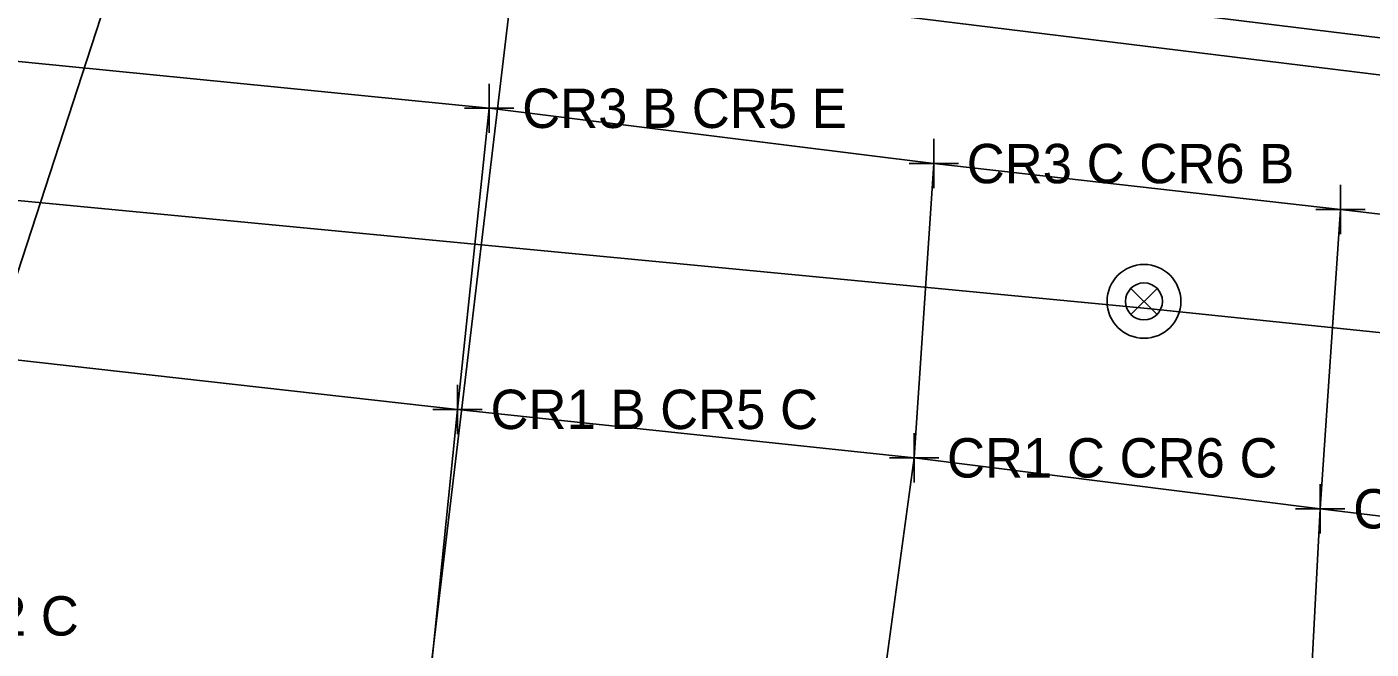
# Model space of a CAD drawing. Extents: x 1363693 to 1365209, y 422201 to 424153.
# Drawn here: x 1364205.5 to 1364260.2, y 423108.7 to 423134 of the extents above; entities that cross this region are included whole.
import ezdxf

# ---------------------------------------------------------------- set-up
doc = ezdxf.new("R2010")
doc.units = 0
for name, color, linetype in [('DR_X_Storm_Sewer', 7, 'Continuous'), ('O-ALGN-BASELINE-WERK-CL-RW', 7, 'Continuous'), ('SV_X_Original_Ground', 7, 'Continuous'), ('UT_X_Gas', 7, 'Continuous'), ('UT_X_Telecom', 7, 'Continuous'), ('UT_X_Water', 7, 'Continuous'), ('UT_X_Water_Cells', 7, 'Continuous')]:
    doc.layers.add(name, color=color, linetype=linetype)

msp = doc.modelspace()

# ---------------------------------------------------------------- linework, layer by layer
at = {"layer": 'DR_X_Storm_Sewer'}
for points in [[(1364396.704, 423122.381), (1364292.466, 423129.632), (1364116.736, 423151.168)], [(1364116.553, 423149.679), (1364292.322, 423128.138), (1364396.6, 423120.885)]]:
    msp.add_lwpolyline(points, dxfattribs=at)
at = {"layer": 'O-ALGN-BASELINE-WERK-CL-RW'}
for points in [[(1363946.375, 423147.199), (1363971.317, 423144.667), (1363995.58, 423142.128), (1364021.135, 423139.461), (1364045.823, 423136.819), (1364070.743, 423134.279), (1364095.743, 423131.549), (1364120.337, 423128.876), (1364145.279, 423126.289), (1364170.549, 423123.503), (1364184.679, 423122.2), (1364194.698, 423121.631), (1364223.029, 423118.455), (1364241.587, 423116.486), (1364258.097, 423114.418), (1364276.821, 423112.152), (1364285.05, 423111.214), (1364289.541, 423110.849), (1364295.586, 423110.248), (1364319.585, 423107.658), (1364345.02, 423104.847), (1364369.674, 423102.16)], [(1364184.826, 423134.603), (1364224.316, 423130.683), (1364242.388, 423128.438), (1364258.919, 423126.573), (1364295.558, 423122.265)], [(1364242.388, 423128.438), (1364241.587, 423116.486), (1364240.003, 423104.877), (1364238.337, 423092.509)], [(1364255.158, 423090.442), (1364257.486, 423102.742), (1364258.097, 423114.418), (1364258.919, 423126.573)]]:
    msp.add_lwpolyline(points, dxfattribs=at)
at = {"layer": 'SV_X_Original_Ground'}
for p, q in [((1364224.316, 423129.683), (1364224.316, 423131.683)), ((1364223.316, 423130.683), (1364225.316, 423130.683)), ((1364242.388, 423127.438), (1364242.388, 423129.438)), ((1364241.388, 423128.438), (1364243.388, 423128.438)), ((1364258.919, 423125.573), (1364258.919, 423127.573)), ((1364257.919, 423126.573), (1364259.919, 423126.573)), ((1364223.029, 423117.455), (1364223.029, 423119.455)), ((1364222.029, 423118.455), (1364224.029, 423118.455)), ((1364241.587, 423115.486), (1364241.587, 423117.486)), ((1364240.587, 423116.486), (1364242.587, 423116.486)), ((1364258.097, 423113.418), (1364258.097, 423115.418)), ((1364257.097, 423114.418), (1364259.097, 423114.418))]:
    msp.add_line(p, q, dxfattribs=at)
at = {"layer": 'UT_X_Gas'}
msp.add_lwpolyline([(1364194.448, 423091.209), (1364220.328, 423170.624), (1364225.475, 423227.742)], dxfattribs=at)
at = {"layer": 'UT_X_Telecom'}
msp.add_line((1364229.066, 423167.793), (1364220.065, 423092.139), dxfattribs=at)
msp.add_lwpolyline([(1364220.979, 423094.127), (1364221.831, 423106.718), (1364223.029, 423118.455), (1364224.316, 423130.683)], dxfattribs=at)
at = {"layer": 'UT_X_Water'}
msp.add_lwpolyline([(1363797.978, 423165.496), (1364047.142, 423141.995), (1364047.135, 423142.005), (1364251.213, 423122.543), (1364692.365, 423076.33)], dxfattribs=at)
at = {"layer": 'UT_X_Water_Cells'}
for p, q in [((1364250.401, 423122.311), (1364251.461, 423123.371)), ((1364250.401, 423123.371), (1364251.461, 423122.311))]:
    msp.add_line(p, q, dxfattribs=at)
for radius in [1.5, 0.75]:
    msp.add_circle((1364250.931, 423122.841), radius, dxfattribs=at)

# ---------------------------------------------------------------- texts
at = {"layer": 'SV_X_Original_Ground'}
for s, p in [('CR3 B CR5 E', (1364225.653, 423129.883)), ('CR3 C CR6 B', (1364243.725, 423127.638)), ('CR1 B CR5 C', (1364224.366, 423117.655)), ('CR1 C CR6 C', (1364242.924, 423115.686)), ('CR1 C CR7 C', (1364259.434, 423113.618)), ('WS8 E CR2 C', (1364193.959, 423109.267))]:
    msp.add_text(s, height=1.6, dxfattribs=at).set_placement(p)

doc.saveas('drawing.dxf')
